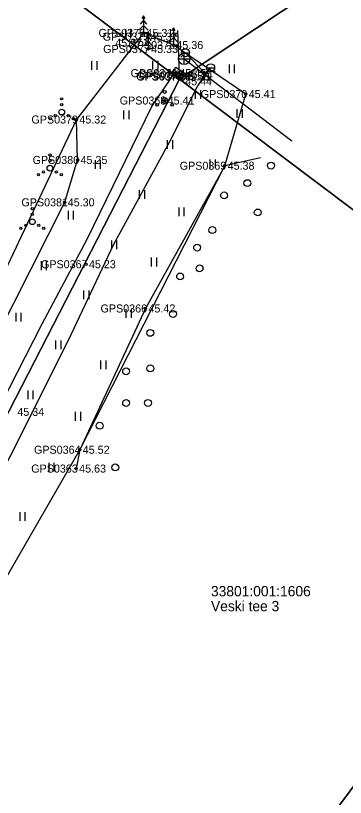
# Model space of a CAD drawing. Extents: x 551623 to 559850, y 6561220 to 6567135.
# Drawn here: x 557262.9 to 557291.7, y 6565497.6 to 6565565.7 of the extents above; entities that cross this region are included whole.
import ezdxf

# ---------------------------------------------------------------- set-up
doc = ezdxf.new("R2010")
doc.units = 0
for name, color, linetype in [('ELRAJATISMP', 7, 'Continuous'), ('HALJASTUS', 7, 'Continuous'), ('KKAEV', 7, 'Continuous'), ('KORGUS-EH2000', 7, 'Continuous'), ('KTRASS', 7, 'Continuous'), ('MOOTKORG-EH2000', 7, 'Continuous'), ('MOOTMPUNKT', 7, 'Continuous'), ('MOOTNR', 7, 'Continuous'), ('MOOTPIIR', 7, 'Continuous'), ('MPKAABEL', 7, 'Continuous'), ('PIIR', 7, 'Continuous'), ('PIIRIMLEITUD', 7, 'Continuous'), ('PUU', 7, 'Continuous'), ('VKAEV', 7, 'Continuous'), ('VTRASS', 7, 'Continuous')]:
    doc.layers.add(name, color=color, linetype=linetype)

msp = doc.modelspace()

# ---------------------------------------------------------------- linework, layer by layer
at = {"layer": 'ELRAJATISMP'}
for p, q in [((557276.944, 6565560.495), (557277.281, 6565560.987)), ((557277.167, 6565560.341), (557277.505, 6565560.833))]:
    msp.add_line(p, q, dxfattribs=at)
msp.add_lwpolyline([(557277.548, 6565560.08), (557276.563, 6565560.756), (557276.901, 6565561.248), (557277.886, 6565560.572)], close=True, dxfattribs=at)
at = {"layer": 'HALJASTUS'}
for p, q in [((557272.499, 6565564.563), (557272.499, 6565563.802)), ((557272.954, 6565564.563), (557272.954, 6565563.802)), ((557269.551, 6565561.766), (557269.551, 6565561.005)), ((557270.006, 6565561.766), (557270.006, 6565561.005)), ((557274.864, 6565561.794), (557274.864, 6565561.033)), ((557275.319, 6565561.794), (557275.319, 6565561.033)), ((557281.54, 6565561.489), (557281.54, 6565560.728)), ((557281.995, 6565561.489), (557281.995, 6565560.728)), ((557278.583, 6565559.25), (557278.583, 6565558.489)), ((557279.038, 6565559.25), (557279.038, 6565558.489)), ((557272.345, 6565557.475), (557272.345, 6565556.714)), ((557272.8, 6565557.475), (557272.8, 6565556.714)), ((557282.223, 6565557.586), (557282.223, 6565556.825)), ((557282.678, 6565557.586), (557282.678, 6565556.825)), ((557276.149, 6565554.882), (557276.149, 6565554.121)), ((557276.604, 6565554.882), (557276.604, 6565554.121)), ((557279.874, 6565553.206), (557279.874, 6565552.444)), ((557280.329, 6565553.206), (557280.329, 6565552.444)), ((557269.857, 6565553.139), (557269.857, 6565552.377)), ((557270.312, 6565553.139), (557270.312, 6565552.377)), ((557273.715, 6565550.515), (557273.715, 6565549.754)), ((557274.17, 6565550.515), (557274.17, 6565549.754)), ((557267.498, 6565548.73), (557267.498, 6565547.969)), ((557267.953, 6565548.73), (557267.953, 6565547.969)), ((557277.15, 6565549.013), (557277.15, 6565548.252)), ((557277.605, 6565549.013), (557277.605, 6565548.252)), ((557271.281, 6565546.147), (557271.281, 6565545.386)), ((557271.736, 6565546.147), (557271.736, 6565545.386)), ((557265.139, 6565544.321), (557265.139, 6565543.56)), ((557265.594, 6565544.321), (557265.594, 6565543.56)), ((557274.746, 6565544.638), (557274.746, 6565543.877)), ((557275.201, 6565544.638), (557275.201, 6565543.877)), ((557268.846, 6565541.78), (557268.846, 6565541.019)), ((557269.301, 6565541.78), (557269.301, 6565541.019)), ((557262.937, 6565539.833), (557262.937, 6565539.072)), ((557263.392, 6565539.833), (557263.392, 6565539.072)), ((557272.538, 6565540.152), (557272.538, 6565539.391)), ((557272.993, 6565540.152), (557272.993, 6565539.391)), ((557266.412, 6565537.413), (557266.412, 6565536.651)), ((557266.867, 6565537.413), (557266.867, 6565536.651)), ((557270.33, 6565535.666), (557270.33, 6565534.905)), ((557270.785, 6565535.666), (557270.785, 6565534.905)), ((557263.978, 6565533.045), (557263.978, 6565532.284)), ((557264.433, 6565533.045), (557264.433, 6565532.284)), ((557268.122, 6565531.18), (557268.122, 6565530.419)), ((557268.577, 6565531.18), (557268.577, 6565530.419)), ((557265.815, 6565526.747), (557265.815, 6565525.986)), ((557266.27, 6565526.747), (557266.27, 6565525.986)), ((557263.28, 6565522.438), (557263.28, 6565521.677)), ((557263.735, 6565522.438), (557263.735, 6565521.677))]:
    msp.add_line(p, q, dxfattribs=at)
for points in [[(557246.516, 6565514.336), (557247.755, 6565513.797), (557250.246, 6565515.129), (557251.898, 6565516.654), (557254.812, 6565519.852), (557254.413, 6565528.556), (557259.773, 6565534.804), (557267.212, 6565549.461), (557268.327, 6565553.156), (557268.225, 6565556.681)], [(557284.273, 6565553.355), (557281.159, 6565552.652), (557274.251, 6565540.206), (557268.521, 6565527.888), (557268.207, 6565526.246)]]:
    msp.add_lwpolyline(points, dxfattribs=at)
for centre, radius in [((557266.951, 6565558.484), 0.1), ((557266.951, 6565557.984), 0.1), ((557266.951, 6565557.334), 0.25), ((557265.951, 6565556.759), 0.1), ((557266.386, 6565557.009), 0.1), ((557267.516, 6565557.009), 0.1), ((557267.951, 6565556.759), 0.1), ((557265.92, 6565553.592), 0.1), ((557265.92, 6565553.092), 0.1), ((557265.92, 6565552.442), 0.25), ((557285.202, 6565552.665), 0.3), ((557264.92, 6565551.867), 0.1), ((557265.355, 6565552.117), 0.1), ((557266.485, 6565552.117), 0.1), ((557266.92, 6565551.867), 0.1), ((557283.137, 6565551.136), 0.3), ((557281.114, 6565550.062), 0.3), ((557264.381, 6565548.919), 0.1), ((557264.381, 6565548.419), 0.1), ((557284.046, 6565548.575), 0.3), ((557264.381, 6565547.769), 0.25), ((557263.381, 6565547.194), 0.1), ((557263.816, 6565547.444), 0.1), ((557264.946, 6565547.444), 0.1), ((557265.381, 6565547.194), 0.1), ((557280.082, 6565547.046), 0.3), ((557278.76, 6565545.517), 0.3), ((557278.967, 6565543.699), 0.3), ((557277.274, 6565542.997), 0.3), ((557276.654, 6565539.732), 0.3), ((557274.672, 6565538.08), 0.3), ((557272.566, 6565534.733), 0.3), ((557274.672, 6565534.981), 0.3), ((557272.566, 6565531.965), 0.3), ((557274.466, 6565531.965), 0.3), ((557270.254, 6565529.981), 0.3), ((557271.617, 6565526.345), 0.3)]:
    msp.add_circle(centre, radius, dxfattribs=at)
at = {"layer": 'KKAEV'}
for p, q in [((557277.632, 6565561.478), (557277.632, 6565562.478)), ((557277.132, 6565561.978), (557278.132, 6565561.978))]:
    msp.add_line(p, q, dxfattribs=at)
msp.add_circle((557277.632, 6565561.978), 0.5, dxfattribs=at)
at = {"layer": 'KORGUS-EH2000'}
for centre in [(557274.444, 6565563.905), (557277.503, 6565560.602), (557282.992, 6565558.9), (557268.225, 6565556.681), (557281.159, 6565552.652), (557267.212, 6565549.461), (557269.057, 6565544.062), (557274.251, 6565540.206), (557268.521, 6565527.888)]:
    msp.add_circle(centre, 0.1, dxfattribs=at)
at = {"layer": 'KTRASS'}
msp.add_line((557277.632, 6565561.978), (557287.005, 6565554.816), dxfattribs=at)
at = {"layer": 'MOOTMPUNKT'}
for centre in [(557274.078, 6565564.234), (557274.444, 6565563.905), (557274.484, 6565562.831), (557276.686, 6565563.178), (557276.945, 6565560.726), (557277.503, 6565560.602), (557277.211, 6565560.463), (557277.383, 6565560.425), (557282.992, 6565558.9), (557275.926, 6565558.338), (557268.225, 6565556.681), (557268.327, 6565553.156), (557281.159, 6565552.652), (557267.212, 6565549.461), (557269.057, 6565544.062), (557274.251, 6565540.206), (557268.521, 6565527.888), (557268.207, 6565526.246)]:
    msp.add_circle(centre, 0.1, dxfattribs=at)
at = {"layer": 'MOOTPIIR'}
msp.add_lwpolyline([(557260.359, 6565490.738), (557251.832, 6565498.956), (557268.521, 6565527.888), (557281.159, 6565552.652), (557282.992, 6565558.9), (557276.665, 6565563.199), (557274.078, 6565564.234), (557268.225, 6565556.681), (557258.656, 6565536.501), (557254.413, 6565528.556), (557244.461, 6565510.001), (557234.085, 6565521.347), (557221.944, 6565536.187), (557223.901, 6565547.053), (557226.743, 6565560.798), (557232.03, 6565580.807)], dxfattribs=at)
at = {"layer": 'MPKAABEL'}
msp.add_line((557277.224, 6565560.664), (557277.078, 6565564.451), dxfattribs=at)
msp.add_lwpolyline([(557246.442, 6565501.845), (557246.199, 6565502.488), (557255.391, 6565519.289), (557261.648, 6565531.809), (557265.23, 6565538.852), (557269.18, 6565546.262), (557274.801, 6565557.82), (557276.711, 6565560.629), (557277.224, 6565560.664)], dxfattribs=at)
at = {"layer": 'PIIR'}
for points in [[(557316.44, 6565530.71), (557277.21, 6565560.2), (557315.29, 6565585.43), (557381, 6565628.95), (557383.51, 6565630.62), (557395.04, 6565619.26), (557394.54, 6565617.96), (557378.31, 6565575.78), (557349.71, 6565540.66), (557333.13, 6565553.06)], [(557277.21, 6565560.2), (557233.99, 6565592.65), (557273.15, 6565615.44), (557279.72, 6565619.27), (557315.29, 6565585.43)], [(557220.72, 6565535.64), (557233.99, 6565592.65), (557277.21, 6565560.2), (557246.92, 6565501.3)], [(557275.95, 6565476.52), (557246.92, 6565501.3), (557277.21, 6565560.2), (557316.44, 6565530.71)], [(557283.59, 6565470.01), (557275.95, 6565476.52), (557316.44, 6565530.71), (557333.13, 6565553.06), (557349.71, 6565540.66), (557359.45, 6565533.37), (557327.33, 6565490.41), (557295.78, 6565481.86), (557285.82, 6565468.48)]]:
    msp.add_lwpolyline(points, close=True, dxfattribs=at)
at = {"layer": 'PIIRIMLEITUD'}
msp.add_circle((557277.211, 6565560.463), 0.285, dxfattribs=at)
at = {"layer": 'PUU'}
for p, q in [((557274.078, 6565565.734), (557273.928, 6565565.484)), ((557274.228, 6565565.484), (557274.078, 6565565.734)), ((557274.078, 6565565.734), (557274.078, 6565564.234)), ((557274.078, 6565564.884), (557273.678, 6565564.484)), ((557274.078, 6565565.334), (557273.778, 6565564.984)), ((557274.378, 6565564.984), (557274.078, 6565565.334)), ((557274.478, 6565564.484), (557274.078, 6565564.884)), ((557274.438, 6565564.234), (557274.078, 6565564.234)), ((557274.484, 6565564.331), (557274.334, 6565564.081)), ((557274.634, 6565564.081), (557274.484, 6565564.331)), ((557274.484, 6565564.331), (557274.484, 6565562.831)), ((557276.686, 6565564.278), (557276.386, 6565563.928)), ((557276.686, 6565564.678), (557276.536, 6565564.428)), ((557276.836, 6565564.428), (557276.686, 6565564.678)), ((557276.686, 6565564.678), (557276.686, 6565563.178)), ((557276.986, 6565563.928), (557276.686, 6565564.278)), ((557274.484, 6565563.481), (557274.084, 6565563.081)), ((557274.484, 6565563.931), (557274.184, 6565563.581)), ((557274.784, 6565563.581), (557274.484, 6565563.931)), ((557274.884, 6565563.081), (557274.484, 6565563.481)), ((557276.686, 6565563.828), (557276.286, 6565563.428)), ((557277.086, 6565563.428), (557276.686, 6565563.828)), ((557274.844, 6565562.831), (557274.484, 6565562.831)), ((557277.046, 6565563.178), (557276.686, 6565563.178))]:
    msp.add_line(p, q, dxfattribs=at)
for centre, radius in [((557275.926, 6565559.088), 0.125), ((557275.276, 6565557.963), 0.125), ((557275.926, 6565558.338), 0.25), ((557276.576, 6565557.963), 0.125)]:
    msp.add_circle(centre, radius, dxfattribs=at)
at = {"layer": 'VKAEV'}
for p, q in [((557277.487, 6565562.262), (557277.347, 6565562.122)), ((557277.384, 6565562.509), (557278.084, 6565562.509)), ((557277.982, 6565562.262), (557278.122, 6565562.122)), ((557279.689, 6565560.949), (557279.549, 6565560.809)), ((557279.586, 6565561.196), (557280.286, 6565561.196)), ((557280.184, 6565560.949), (557280.323, 6565560.809))]:
    msp.add_line(p, q, dxfattribs=at)
for centre in [(557277.734, 6565562.509), (557279.936, 6565561.196)]:
    msp.add_circle(centre, 0.35, dxfattribs=at)
at = {"layer": 'VTRASS'}
for points in [[(557277.734, 6565562.509), (557279.513, 6565560.638)], [(557248.937, 6565487.668), (557249.698, 6565488.968), (557249.422, 6565491.351), (557248.901, 6565499.396), (557249.509, 6565501.671), (557249.771, 6565502.141), (557253.236, 6565509.405), (557257.639, 6565518.129), (557262.453, 6565527.299), (557267.54, 6565537.44), (557271.468, 6565545.746), (557276.385, 6565554.773), (557278.806, 6565559.631), (557279.936, 6565561.196)]]:
    msp.add_lwpolyline(points, dxfattribs=at)

# ---------------------------------------------------------------- texts
at = {"layer": 'KORGUS-EH2000'}
for s, p in [(' 45.37', (557271.357, 6565563.018)), (' 45.44', (557277.457, 6565559.664)), (' 45.41', (557282.992, 6565558.55)), (' 45.32', (557268.225, 6565556.331)), (' 45.38', (557281.159, 6565552.302)), (' 45.30', (557267.212, 6565549.111)), (' 45.23', (557269.057, 6565543.712)), (' 45.42', (557274.251, 6565539.856)), (' 45.34', (557262.814, 6565530.841)), (' 45.52', (557268.521, 6565527.538))]:
    msp.add_text(s, height=0.7, dxfattribs=at).set_placement(p)
at = {"layer": 'MOOTKORG-EH2000'}
for s, p in [(' 45.31', (557274.078, 6565563.884)), (' 45.37', (557274.444, 6565563.555)), (' 45.36', (557276.686, 6565562.828)), (' 45.33', (557274.484, 6565562.481)), (' 45.45', (557276.945, 6565560.376)), (' 45.53', (557277.211, 6565560.113)), (' 45.41', (557277.383, 6565560.075)), (' 45.44', (557277.503, 6565560.252)), (' 45.41', (557275.926, 6565557.988)), (' 45.41', (557282.992, 6565558.55)), (' 45.32', (557268.225, 6565556.331)), (' 45.25', (557268.327, 6565552.806)), (' 45.38', (557281.159, 6565552.302)), (' 45.30', (557267.212, 6565549.111)), (' 45.23', (557269.057, 6565543.712)), (' 45.42', (557274.251, 6565539.856)), (' 45.34', (557262.814, 6565530.841)), (' 45.52', (557268.521, 6565527.538)), (' 45.63', (557268.207, 6565525.896))]:
    msp.add_text(s, height=0.7, dxfattribs=at).set_placement(p)
at = {"layer": 'MOOTNR'}
for s, p in [('GPS0376 ', (557270.158, 6565563.884)), ('GPS0375 ', (557270.524, 6565563.555)), ('GPS0378 ', (557272.767, 6565562.828)), ('GPS0377 ', (557270.564, 6565562.481)), ('GPS0374 ', (557272.955, 6565560.376)), ('GPS0371 ', (557273.431, 6565560.113)), ('GPS0373 ', (557273.464, 6565560.075)), ('GPS0372 ', (557273.584, 6565560.252)), ('GPS0368 ', (557272.007, 6565557.988)), ('GPS0370 ', (557279.072, 6565558.55)), ('GPS0379 ', (557264.305, 6565556.331)), ('GPS0380 ', (557264.407, 6565552.806)), ('GPS0369 ', (557277.239, 6565552.302)), ('GPS0381 ', (557263.432, 6565549.111)), ('GPS0367 ', (557265.138, 6565543.712)), ('GPS0366 ', (557270.331, 6565539.856)), ('GPS0364 ', (557264.531, 6565527.538)), ('GPS0363 ', (557264.288, 6565525.896))]:
    msp.add_text(s, height=0.7, dxfattribs=at).set_placement(p)
at = {"layer": 'PIIR'}
for s, p in [('33801:001:1606', (557279.967, 6565515.105)), ('Veski tee 3', (557279.967, 6565513.805))]:
    msp.add_text(s, height=0.9, dxfattribs=at).set_placement(p)

doc.saveas('drawing.dxf')
